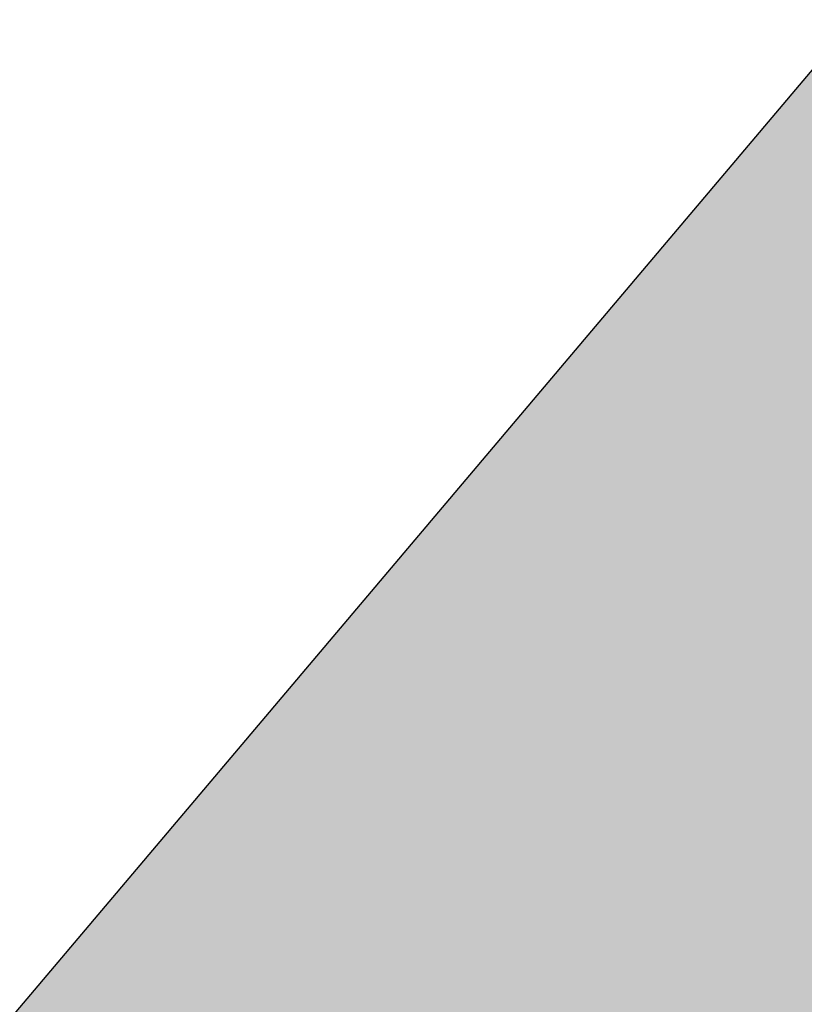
# Model space of a CAD drawing. Header units: metres. Extents: x 163543 to 168130, y 402678 to 405437.
# Tile 431 of 656: x 165473.7969 to 165473.8514, y 403898.2132 to 403898.2816. Entities that reach past the tile are written whole.
import ezdxf

# ---------------------------------------------------------------- set-up
doc = ezdxf.new("R2010")
doc.units = ezdxf.units.M
doc.layers.add('X-CA190022.004-UO-ARC_Arcering$0$N-WE-VH-VERHARDING_ASFALT_ROOD-A', color=232, linetype='Continuous', lineweight=0, transparency=0.5)
for name, color, linetype, lineweight in [('X-CA190022.004-UO-BGT_Ondergrond$0$GE_316_WGDFietspad_Vlak_GEM', 253, 'Continuous', 9), ('X-CA190022.004-UO-BGT_Ondergrond$0$GE_367_OWGBerm_groenvoorziening_grasenk_GEM', 253, 'Continuous', 9), ('X-CA190022.004-UO-DWM_Snelfietsroute$0$N-WE-VH-KANTVERHARDING-G', 210, 'Continuous', 25), ('X-CA190022.004-UO-DWM_Snelfietsroute$0$N-WE-VW-MARKERING_LANGS_STREEP_DOORGETROKKEN_010-G', 7, 'Continuous', 0)]:
    doc.layers.add(name, color=color, linetype=linetype, lineweight=lineweight)

msp = doc.modelspace()

# ---------------------------------------------------------------- hatches: boundary and pattern name
at = {"layer": 'X-CA190022.004-UO-ARC_Arcering$0$N-WE-VH-VERHARDING_ASFALT_ROOD-A'}
h = msp.add_hatch(color=256, dxfattribs=at)
h.dxf.hatch_style = 1
h.paths.add_polyline_path([(165464.689962, 403880.941988), (165468.501909, 403879.881927), (165468.521027, 403879.961405), (165468.757827, 403880.884615), (165469.016612, 403881.802174), (165469.297248, 403882.713558), (165469.599586, 403883.618247), (165469.923468, 403884.515724), (165470.26872, 403885.405476), (165470.63516, 403886.286993), (165471.022589, 403887.159772), (165471.430456, 403888.02262), (165471.763971, 403888.69754), (165472.308677, 403889.720702), (165472.777865, 403890.553578), (165473.266884, 403891.375268), (165473.775466, 403892.185301), (165474.303334, 403892.98321), (165474.850199, 403893.768536), (165475.41576, 403894.540827), (165475.999708, 403895.299637), (165476.601719, 403896.044529), (165477.221333, 403896.774926), (165477.811904, 403897.439591), (165475.250282, 403899.824607), (165474.590845, 403899.114292), (165473.899581, 403898.334487), (165473.226912, 403897.538247), (165472.573231, 403896.726015), (165471.938917, 403895.898243), (165471.324341, 403895.055394), (165470.729859, 403894.197939), (165470.155821, 403893.326356), (165469.60256, 403892.441133), (165469.070402, 403891.542765), (165468.55932, 403890.63112), (165468.292878, 403890.134737), (165468.070631, 403889.708615), (165467.603606, 403888.773861), (165467.158861, 403887.828018), (165466.736658, 403886.871617), (165466.337248, 403885.905196), (165465.960868, 403884.929298), (165465.607745, 403883.944471), (165465.278089, 403882.95127), (165464.9721, 403881.950255)])

# ---------------------------------------------------------------- linework, layer by layer
at = {"layer": 'X-CA190022.004-UO-BGT_Ondergrond$0$GE_316_WGDFietspad_Vlak_GEM', "extrusion": (0, 0, -1)}
msp.add_arc((-165634.752013, 403758.967833), 212.754127, 40.41803183, 43.39127686, dxfattribs=at)
at = {"layer": 'X-CA190022.004-UO-BGT_Ondergrond$0$GE_367_OWGBerm_groenvoorziening_grasenk_GEM'}
msp.add_arc((165634.752013, 403758.967833), 212.754127, 136.60872314, 139.58196817, dxfattribs=at)
at = {"layer": 'X-CA190022.004-UO-DWM_Snelfietsroute$0$N-WE-VH-KANTVERHARDING-G', "flags": 128}
msp.add_lwpolyline([(165464.674543, 403880.881359), (165464.689962, 403880.941988), (165464.9721, 403881.950255), (165465.278089, 403882.95127), (165465.607745, 403883.944471), (165465.960868, 403884.929298), (165466.337248, 403885.905196), (165466.736658, 403886.871617), (165467.158861, 403887.828018), (165467.603606, 403888.773861), (165468.070631, 403889.708615), (165468.292878, 403890.134737), (165468.55932, 403890.63112), (165469.070402, 403891.542765), (165469.60256, 403892.441133), (165470.155821, 403893.326356), (165470.729859, 403894.197939), (165471.324341, 403895.055394), (165471.938917, 403895.898243), (165472.573231, 403896.726015), (165473.226912, 403897.538247), (165473.899581, 403898.334487), (165474.590845, 403899.114292), (165475.252166, 403899.826637)], dxfattribs=at)
at = {"layer": 'X-CA190022.004-UO-DWM_Snelfietsroute$0$N-WE-VW-MARKERING_LANGS_STREEP_DOORGETROKKEN_010-G', "const_width": 0.1, "flags": 128}
msp.add_lwpolyline([(165476.687275, 403898.432281), (165476.467237, 403898.194409, 0.122854), (165466.620821, 403880.405037, 0.122854)], format="xyb", dxfattribs=at)

doc.saveas('drawing.dxf')
